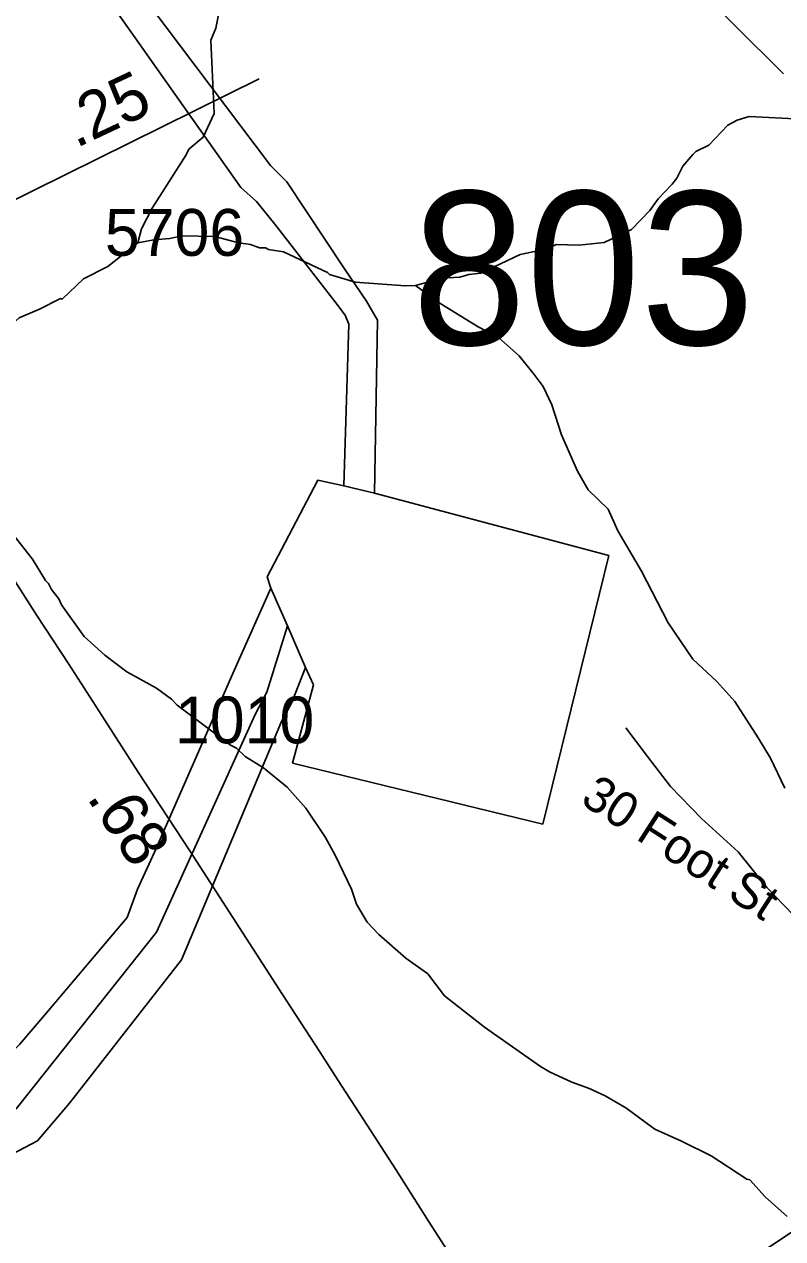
# Model space of a CAD drawing. Extents: x 1383679 to 1536984, y 460658 to 651027.
# Drawn here: x 1489932 to 1491956, y 493220 to 496464 of the extents above; entities that cross this region are included whole.
import ezdxf

# ---------------------------------------------------------------- set-up
doc = ezdxf.new("R2010")
doc.units = 0
for name, color, linetype in [('Default', 7, 'Continuous'), ('Exist Hydrographic Misc Water Feature', 7, 'Continuous'), ('Exist Railroad Mainline', 7, 'Continuous'), ('Exist Road Non-System Type 51', 7, 'Continuous'), ('Exist Road Non-System Type 51 Label', 7, 'Continuous'), ('Exist Road Secondary Mileage Hundredths English Label', 7, 'Continuous'), ('Exist Road Secondary Structure Standard Bridge Number Label', 7, 'Continuous'), ('Exist Road Secondary Type 51 Attributed', 7, 'Continuous'), ('Exist Road Secondary Type 51 Number Label', 7, 'Continuous'), ('Exist Utilities Electrical Transmission Line', 7, 'Continuous')]:
    doc.layers.add(name, color=color, linetype=linetype)

msp = doc.modelspace()

# ---------------------------------------------------------------- linework, layer by layer
at = {"layer": 'Default'}
msp.add_lwpolyline([(1492566.8, 493626.9), (1489866.8, 491833.3), (1487995.4, 490595.7)], dxfattribs=at)
at = {"layer": 'Exist Hydrographic Misc Water Feature'}
for points in [[(1490234.8, 495879.5), (1490244.2, 495916.9), (1490273.2, 495972.3), (1490364, 496114.5), (1490370.3, 496130.4), (1490408.9, 496161.7), (1490438.1, 496225.1), (1490429.8, 496421.3), (1490442.4, 496453), (1490455.6, 496516.7), (1490476.8, 496580.3), (1490497.7, 496619.9), (1490553.2, 496706.8), (1490596.3, 496761.9)], [(1490975.6, 495765.5), (1491045.7, 495785.1), (1491093.7, 495788.2), (1491117.9, 495795.6), (1491149.9, 495799), (1491254.9, 495849), (1491327.2, 495863.5), (1491351.4, 495875), (1491411.4, 495873.9), (1491479.5, 495880.5), (1491552.2, 495915.1), (1491601.1, 495966.1), (1491623.8, 495997.7), (1491660.5, 496036.9), (1491672.8, 496052.7), (1491689.4, 496084.4), (1491716.1, 496115.8), (1491724.2, 496123.7), (1491758.5, 496141), (1491809.5, 496194), (1491833.8, 496207.5), (1491866, 496216.9), (1492005.8, 496210.1)], [(1489652.7, 495491.6), (1489678.4, 495510.2), (1489717.1, 495547.4), (1489757.7, 495578.5), (1489792.1, 495595.9), (1489889.2, 495653.9), (1489917.7, 495679.4), (1489972.1, 495702.3), (1490028.6, 495730.8), (1490032.6, 495729.1), (1490089.6, 495784), (1490154.3, 495816.7), (1490234.8, 495879.5)], [(1490234.8, 495879.5), (1490277.6, 495888.3), (1490319.7, 495891.4), (1490351.9, 495898.8), (1490439.8, 495897), (1490503.5, 495879.8), (1490535.4, 495875.1), (1490559.3, 495866.7), (1490575.3, 495866.4), (1490583.2, 495862.2), (1490623, 495855.5), (1490740.5, 495800.2), (1490745.9, 495795), (1490814.3, 495774.8), (1490949.3, 495765), (1490975.6, 495765.5)], [(1490975.6, 495765.5), (1491036.4, 495721.3), (1491143.3, 495655.2), (1491197.2, 495627.2), (1491252.7, 495578.1), (1491292.8, 495528.2), (1491316.2, 495495.7), (1491339.3, 495447.3), (1491365.7, 495366.8), (1491407.9, 495269.9), (1491436.5, 495219.8), (1491489.9, 495168.3), (1491515.9, 495110.3), (1491578.8, 495002.6), (1491650.1, 494865.2), (1491716.3, 494767.9), (1491779.7, 494707.9), (1491828.3, 494654.7), (1491890.3, 494557.8), (1491923.3, 494503.8), (1491961.7, 494423)], [(1489900.6, 495101.7), (1489953.3, 495034.7), (1489988.3, 494978), (1489996.1, 494969.9), (1490003.8, 494953.7), (1490023.4, 494929.3), (1490031.1, 494913.2), (1490091.4, 494828), (1490146.5, 494778.9), (1490205.6, 494733.7), (1490284.8, 494690.2), (1490324.3, 494661.4), (1490340, 494645.1), (1490371.4, 494620.5), (1490481.9, 494538.3), (1490497.8, 494530), (1490521.3, 494507.5), (1490570, 494477.9), (1490633.1, 494426), (1490683.4, 494369.4), (1490735.2, 494291.3), (1490762.3, 494242.8), (1490804.5, 494153.9), (1490817.8, 494113.7), (1490846.9, 494065.1), (1490878.2, 494032.5), (1490950, 493969.4), (1491008.7, 493927), (1491053.1, 493869), (1491159.6, 493784.9), (1491309.6, 493680), (1491333.2, 493665.5), (1491392.7, 493638.3), (1491437.7, 493622.3), (1491481.7, 493601.8), (1491537.2, 493569.4), (1491591.2, 493529.2), (1491614.4, 493512), (1491685.7, 493480.5), (1491765, 493441), (1491859.8, 493379.1), (1491867.8, 493376.9), (1491908.9, 493332.1), (1491967.6, 493279.3)]]:
    msp.add_lwpolyline(points, dxfattribs=at)
at = {"layer": 'Exist Railroad Mainline'}
msp.add_lwpolyline([(1491633.3, 496654), (1491826.2, 496461.8), (1491957.9, 496331.4)], dxfattribs=at)
at = {"layer": 'Exist Road Non-System Type 51'}
msp.add_lwpolyline([(1492566.8, 493626.9), (1492505.1, 493646), (1492425.4, 493646), (1492345.7, 493652.1), (1492269.1, 493682.8), (1492189.4, 493734.9), (1492131.2, 493823.9), (1492036.2, 494001.7), (1491984.1, 494084.6), (1491913.6, 494158.2), (1491837, 494253.2), (1491738.9, 494342.2), (1491656.2, 494428.1), (1491594.9, 494507.8), (1491536.7, 494584.5)], dxfattribs=at)
at = {"layer": 'Exist Road Secondary Type 51 Attributed'}
for points in [[(1489396.2, 495766), (1489869.7, 495976.8), (1490558.8, 496317.5)], [(1491350.5, 492742.7), (1491301.9, 492818.8), (1491190.2, 492989.5), (1491140.1, 493066), (1491093.9, 493136.5), (1491010.2, 493266.6), (1490922.8, 493404.7), (1490827.3, 493553.1), (1490777.4, 493629.6), (1490718.3, 493721.9), (1490620.6, 493871.7), (1490373.3, 494256), (1490235.7, 494466.2), (1490146.8, 494604.7), (1490050, 494754.2), (1489964.8, 494884.2), (1489876.1, 495024.2), (1489776.9, 495175.9), (1489686.1, 495316.3), (1489602.5, 495447.3), (1489590.2, 495466.2), (1489507.1, 495594.2), (1489396.2, 495766)]]:
    msp.add_lwpolyline(points, dxfattribs=at)
at = {"layer": 'Exist Utilities Electrical Transmission Line'}
for p, q in [((1490784.4, 495230.4), (1490866, 495210.9)), ((1490634, 494856.8), (1490589.6, 494957.6)), ((1490682.2, 494745.8), (1490634, 494856.8))]:
    msp.add_line(p, q, dxfattribs=at)
for points in [[(1490784.4, 495230.4), (1490797.7, 495662.3), (1490788.2, 495686.5), (1490760.7, 495722.9), (1490600.2, 495929.8), (1490551.2, 495990.6), (1490509.9, 496027.3), (1490083.8, 496630.9), (1490038.8, 496689.6), (1489970.3, 496776.8), (1489801.9, 496985.7), (1489748.7, 497036.6), (1489646.9, 497170.3), (1489423.8, 497468.3), (1489396.5, 497502.7), (1489238, 497709.6)], [(1490866, 495210.9), (1490873.9, 495673), (1490844.7, 495723.6), (1490786.2, 495810.6), (1490632.1, 496043.2), (1490588.9, 496086.1), (1490146.7, 496673.8)], [(1490589.6, 494957.6), (1490580.2, 494987.8), (1490714.6, 495245.6), (1490784.4, 495230.4)], [(1490866, 495210.9), (1491491.5, 495044.3), (1491315.2, 494327.1), (1490647.8, 494490.4), (1490703.3, 494699.6), (1490682.2, 494745.8)], [(1490589.6, 494957.6), (1490487.8, 494729.1), (1490279.5, 494252.5), (1490233.9, 494153.4), (1490206.5, 494077.7), (1489986, 493817.4), (1489918.8, 493738.5), (1489851.7, 493675.7), (1488813.9, 493123.1), (1488056.7, 492723.7), (1487069.6, 492214.4), (1486707.2, 491256), (1486333.4, 490330.2), (1486314.6, 490288.3), (1486354.3, 489441.3), (1486367.2, 489253.2), (1486374.1, 489193), (1486382.1, 488602.6), (1486384.7, 488288.4), (1486387.4, 487852.2), (1486389.2, 487736.1), (1486384.3, 487670.2), (1486338.5, 486864.7), (1486286.3, 486695.6)], [(1490634, 494856.8), (1490579, 494679.7), (1490548, 494620.1), (1490284, 494038.3), (1489909.7, 493566.6), (1488858.3, 493030.2), (1488103.2, 492635), (1487223.4, 492197.7), (1487138.8, 492159.2), (1486810.8, 491222.4), (1486417.6, 490348.7), (1486392.6, 490277.1), (1486467.5, 489397.5), (1486481.7, 489287.1), (1486486, 489185), (1486486.8, 488994.9), (1486488.1, 488602.9), (1486482, 488360.9), (1486469.9, 487884.7), (1486462, 487664.8), (1486418.4, 486861.3), (1486405.6, 486809.6), (1486404.4, 486806.2)], [(1490682.2, 494745.8), (1490644.4, 494650.5), (1490617.6, 494600.9), (1490350.7, 493965.1), (1490052.1, 493582.2), (1489966.4, 493481.7), (1488912.4, 492927.2), (1488157.8, 492548), (1487215, 492061.8), (1487188, 491990.3), (1487080.6, 491675.9), (1487038.4, 491556.5), (1486914.1, 491184.7), (1486507.3, 490321.1)]]:
    msp.add_lwpolyline(points, dxfattribs=at)

# ---------------------------------------------------------------- texts
at = {"layer": 'Exist Road Non-System Type 51 Label'}
msp.add_text('30 Foot St', height=95, rotation=327.255, dxfattribs=at).set_placement((1491412.2, 494384.2))
at = {"layer": 'Exist Road Secondary Mileage Hundredths English Label'}
for s, rotation, p in [('.25', 25.2063, (1490069.2, 496131.9)), ('.68', 303.2057, (1490096.5, 494398.3))]:
    msp.add_text(s, height=125, rotation=rotation, dxfattribs=at).set_placement(p)
at = {"layer": 'Exist Road Secondary Structure Standard Bridge Number Label'}
msp.add_text('803', height=410.1, dxfattribs=at).set_placement((1490966.3, 495607.5))
at = {"layer": 'Exist Road Secondary Type 51 Number Label'}
for s, p in [('5706', (1490146.5, 495845.1)), ('1010', (1490333.7, 494543))]:
    msp.add_text(s, height=125, dxfattribs=at).set_placement(p)

doc.saveas('drawing.dxf')
